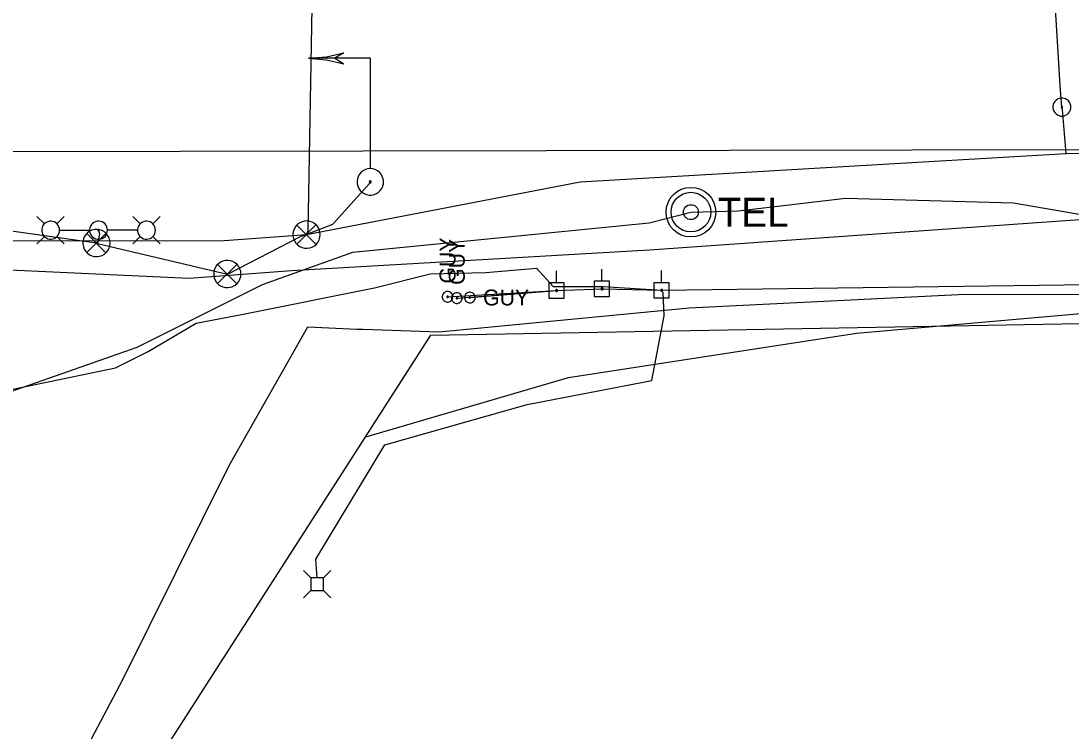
# Model space of a CAD drawing. Extents: x 596028 to 606371, y 330010 to 403088.
# Drawn here: x 603674.3 to 603928.2, y 402102.5 to 402274.4 of the extents above; entities that cross this region are included whole.
import ezdxf

# ---------------------------------------------------------------- set-up
doc = ezdxf.new("R2010")
doc.units = 0
for name, color, linetype in [('E_LTG', 7, 'Continuous'), ('E_SIG', 7, 'Continuous'), ('E_SIG_Conduit', 7, 'Continuous'), ('E_UTL_E', 7, 'Continuous'), ('E_UTL_E_UG', 7, 'Continuous'), ('E_UTL_EGuyWire', 7, 'Continuous'), ('E_UTL_EPowerPole', 7, 'Continuous'), ('E_UTL_FO_UG_WINDSTREAM', 7, 'Continuous'), ('E_UTL_G_UG', 7, 'Continuous'), ('E_UTL_Overhead', 7, 'Continuous'), ('E_UTL_T_MH', 7, 'Continuous'), ('E_UTL_T_UG', 7, 'Continuous'), ('E_UTL_W_UG', 7, 'Continuous')]:
    doc.layers.add(name, color=color, linetype=linetype)

msp = doc.modelspace()

# ---------------------------------------------------------------- linework, layer by layer
at = {"layer": 'E_LTG'}
for points in [[(603928.15, 402253.53), (603928.11, 402253.95), (603928, 402254.34), (603927.81, 402254.71), (603927.55, 402255.03), (603927.24, 402255.31), (603926.88, 402255.51), (603926.49, 402255.65), (603926.08, 402255.71), (603925.67, 402255.69), (603925.27, 402255.59), (603924.89, 402255.42), (603924.55, 402255.18), (603924.27, 402254.88), (603924.04, 402254.53), (603923.89, 402254.15), (603923.81, 402253.74), (603923.81, 402253.33), (603923.89, 402252.92), (603924.04, 402252.54), (603924.27, 402252.19), (603924.55, 402251.89), (603924.89, 402251.65), (603925.27, 402251.48), (603925.67, 402251.38), (603926.08, 402251.36), (603926.49, 402251.42), (603926.88, 402251.55), (603927.24, 402251.76), (603927.55, 402252.03), (603927.81, 402252.36), (603928, 402252.72), (603928.11, 402253.12), (603928.15, 402253.53)], [(603926.14, 402253.53), (603926.14, 402253.56), (603926.13, 402253.6), (603926.12, 402253.62), (603926.1, 402253.65), (603926.07, 402253.67), (603926.05, 402253.68), (603926.02, 402253.7), (603925.98, 402253.7), (603925.95, 402253.7), (603925.92, 402253.69), (603925.89, 402253.68), (603925.87, 402253.66), (603925.85, 402253.64), (603925.83, 402253.61), (603925.82, 402253.58), (603925.81, 402253.55), (603925.81, 402253.52), (603925.82, 402253.49), (603925.83, 402253.46), (603925.85, 402253.43), (603925.87, 402253.41), (603925.89, 402253.39), (603925.92, 402253.38), (603925.95, 402253.37), (603925.98, 402253.37), (603926.02, 402253.37), (603926.05, 402253.38), (603926.07, 402253.4), (603926.1, 402253.42), (603926.12, 402253.44), (603926.13, 402253.47), (603926.14, 402253.5), (603926.14, 402253.53)], [(603679.9, 402225.27), (603678.12, 402227.05)], [(603683.6, 402223.75), (603683.56, 402224.16), (603683.44, 402224.56), (603683.26, 402224.92), (603683, 402225.25), (603682.69, 402225.52), (603682.33, 402225.73), (603681.94, 402225.86), (603681.53, 402225.92), (603681.12, 402225.9), (603680.71, 402225.8), (603680.34, 402225.63), (603680, 402225.39), (603679.71, 402225.09), (603679.49, 402224.74), (603679.34, 402224.36), (603679.26, 402223.95), (603679.26, 402223.54), (603679.34, 402223.13), (603679.49, 402222.75), (603679.71, 402222.4), (603680, 402222.1), (603680.34, 402221.86), (603680.71, 402221.69), (603681.12, 402221.59), (603681.53, 402221.57), (603681.94, 402221.63), (603682.33, 402221.77), (603682.69, 402221.98), (603683, 402222.25), (603683.26, 402222.57), (603683.44, 402222.94), (603683.56, 402223.34), (603683.6, 402223.75)], [(603682.95, 402225.27), (603684.72, 402227.05)], [(603695.17, 402223.75), (603695.13, 402224.16), (603695.01, 402224.56), (603694.82, 402224.92), (603694.57, 402225.25), (603694.25, 402225.52), (603693.89, 402225.73), (603693.5, 402225.86), (603693.09, 402225.92), (603692.68, 402225.9), (603692.28, 402225.8), (603691.9, 402225.63), (603691.57, 402225.39), (603691.28, 402225.09), (603691.06, 402224.74), (603690.9, 402224.36), (603690.82, 402223.95), (603690.82, 402223.54), (603690.9, 402223.13), (603691.06, 402222.75), (603691.28, 402222.4), (603691.57, 402222.1), (603691.9, 402221.86), (603692.28, 402221.69), (603692.68, 402221.59), (603693.09, 402221.57), (603693.5, 402221.63), (603693.89, 402221.77), (603694.25, 402221.98), (603694.57, 402222.25), (603694.82, 402222.57), (603695.01, 402222.94), (603695.13, 402223.34), (603695.17, 402223.75)], [(603703.07, 402225.27), (603701.29, 402227.05)], [(603706.77, 402223.75), (603706.73, 402224.16), (603706.61, 402224.56), (603706.42, 402224.92), (603706.17, 402225.25), (603705.86, 402225.52), (603705.5, 402225.73), (603705.11, 402225.86), (603704.7, 402225.92), (603704.28, 402225.9), (603703.88, 402225.8), (603703.51, 402225.63), (603703.17, 402225.39), (603702.88, 402225.09), (603702.66, 402224.74), (603702.51, 402224.36), (603702.43, 402223.95), (603702.43, 402223.54), (603702.51, 402223.13), (603702.66, 402222.75), (603702.88, 402222.4), (603703.17, 402222.1), (603703.51, 402221.86), (603703.88, 402221.69), (603704.28, 402221.59), (603704.7, 402221.57), (603705.11, 402221.63), (603705.5, 402221.77), (603705.86, 402221.98), (603706.17, 402222.25), (603706.42, 402222.57), (603706.61, 402222.94), (603706.73, 402223.34), (603706.77, 402223.75)], [(603706.12, 402225.27), (603707.89, 402227.05)], [(603683.64, 402223.75), (603690.82, 402223.75)], [(603693.16, 402223.75), (603693.15, 402223.78), (603693.15, 402223.81), (603693.13, 402223.84), (603693.11, 402223.86), (603693.09, 402223.88), (603693.06, 402223.9), (603693.03, 402223.91), (603693, 402223.91), (603692.97, 402223.91), (603692.94, 402223.9), (603692.91, 402223.89), (603692.88, 402223.87), (603692.86, 402223.85), (603692.84, 402223.82), (603692.83, 402223.79), (603692.82, 402223.76), (603692.82, 402223.73), (603692.83, 402223.7), (603692.84, 402223.67), (603692.86, 402223.64), (603692.88, 402223.62), (603692.91, 402223.6), (603692.94, 402223.59), (603692.97, 402223.58), (603693, 402223.58), (603693.03, 402223.59), (603693.06, 402223.6), (603693.09, 402223.61), (603693.11, 402223.63), (603693.13, 402223.66), (603693.15, 402223.69), (603693.15, 402223.72), (603693.16, 402223.75)], [(603702.38, 402223.75), (603695.2, 402223.75)], [(603679.9, 402222.22), (603678.12, 402220.45)], [(603682.95, 402222.22), (603684.72, 402220.45)], [(603703.07, 402222.23), (603701.29, 402220.45)], [(603706.12, 402222.23), (603707.89, 402220.45)]]:
    msp.add_lwpolyline(points, dxfattribs=at)
at = {"layer": 'E_SIG'}
for points in [[(603743.77, 402265.34), (603748.1, 402265.68), (603752.31, 402266.67)], [(603752.31, 402266.68), (603750.18, 402265.34)], [(603758.72, 402265.34), (603743.77, 402265.34)], [(603743.77, 402265.34), (603748.1, 402265), (603752.31, 402264.01)], [(603750.18, 402265.34), (603752.31, 402264)], [(603758.72, 402265.34), (603758.72, 402238.7)], [(603758.72, 402257.87), (603758.72, 402257.87)], [(603758.72, 402238.65), (603758.11, 402238.59), (603757.53, 402238.42), (603756.99, 402238.14), (603756.51, 402237.76), (603756.11, 402237.3), (603755.81, 402236.78), (603755.61, 402236.2), (603755.52, 402235.6), (603755.55, 402234.99), (603755.69, 402234.4), (603755.95, 402233.84), (603756.3, 402233.35), (603756.74, 402232.93), (603757.25, 402232.6), (603757.82, 402232.37), (603758.42, 402232.26), (603759.02, 402232.26), (603759.62, 402232.37), (603760.19, 402232.6), (603760.7, 402232.93), (603761.14, 402233.35), (603761.49, 402233.84), (603761.75, 402234.4), (603761.89, 402234.99), (603761.92, 402235.6), (603761.83, 402236.2), (603761.63, 402236.78), (603761.33, 402237.3), (603760.93, 402237.76), (603760.45, 402238.14), (603759.91, 402238.42), (603759.33, 402238.59), (603758.72, 402238.65)], [(603758.72, 402235.69), (603758.67, 402235.69), (603758.63, 402235.67), (603758.59, 402235.65), (603758.55, 402235.62), (603758.52, 402235.59), (603758.5, 402235.55), (603758.48, 402235.5), (603758.48, 402235.46), (603758.48, 402235.41), (603758.49, 402235.37), (603758.51, 402235.32), (603758.53, 402235.29), (603758.57, 402235.25), (603758.61, 402235.23), (603758.65, 402235.21), (603758.7, 402235.2), (603758.74, 402235.2), (603758.79, 402235.21), (603758.83, 402235.23), (603758.87, 402235.25), (603758.91, 402235.29), (603758.93, 402235.32), (603758.95, 402235.37), (603758.96, 402235.41), (603758.96, 402235.46), (603758.96, 402235.5), (603758.94, 402235.55), (603758.92, 402235.59), (603758.89, 402235.62), (603758.85, 402235.65), (603758.81, 402235.67), (603758.77, 402235.69), (603758.72, 402235.69)], [(603746.6, 402222.68), (603746.54, 402223.3), (603746.37, 402223.9), (603746.08, 402224.46), (603745.69, 402224.95), (603745.22, 402225.36), (603744.67, 402225.68), (603744.08, 402225.88), (603743.46, 402225.97), (603742.83, 402225.94), (603742.22, 402225.8), (603741.65, 402225.53), (603741.14, 402225.17), (603740.71, 402224.72), (603740.37, 402224.19), (603740.14, 402223.61), (603740.02, 402222.99), (603740.02, 402222.36), (603740.14, 402221.75), (603740.37, 402221.16), (603740.71, 402220.64), (603741.14, 402220.18), (603741.65, 402219.82), (603742.22, 402219.56), (603742.83, 402219.41), (603743.46, 402219.38), (603744.08, 402219.47), (603744.67, 402219.67), (603745.22, 402219.99), (603745.69, 402220.4), (603746.08, 402220.89), (603746.37, 402221.45), (603746.54, 402222.05), (603746.6, 402222.68)], [(603745.57, 402225.01), (603740.96, 402220.35)], [(603740.96, 402224.96), (603745.61, 402220.31)], [(603695.79, 402220.64), (603695.73, 402221.26), (603695.56, 402221.87), (603695.27, 402222.42), (603694.88, 402222.92), (603694.41, 402223.33), (603693.86, 402223.64), (603693.27, 402223.85), (603692.65, 402223.94), (603692.02, 402223.91), (603691.41, 402223.76), (603690.84, 402223.5), (603690.33, 402223.13), (603689.9, 402222.68), (603689.56, 402222.15), (603689.33, 402221.57), (603689.21, 402220.95), (603689.21, 402220.33), (603689.33, 402219.71), (603689.56, 402219.13), (603689.9, 402218.6), (603690.33, 402218.15), (603690.84, 402217.78), (603691.41, 402217.52), (603692.02, 402217.37), (603692.65, 402217.34), (603693.27, 402217.43), (603693.86, 402217.64), (603694.41, 402217.95), (603694.88, 402218.36), (603695.27, 402218.86), (603695.56, 402219.41), (603695.73, 402220.02), (603695.79, 402220.64)], [(603694.75, 402222.97), (603690.15, 402218.32)], [(603690.15, 402222.93), (603694.8, 402218.27)], [(603727.45, 402213.13), (603727.39, 402213.76), (603727.21, 402214.36), (603726.92, 402214.92), (603726.53, 402215.41), (603726.06, 402215.82), (603725.52, 402216.14), (603724.92, 402216.34), (603724.3, 402216.43), (603723.68, 402216.4), (603723.07, 402216.25), (603722.5, 402215.99), (603721.99, 402215.63), (603721.55, 402215.17), (603721.21, 402214.65), (603720.98, 402214.06), (603720.86, 402213.45), (603720.86, 402212.82), (603720.98, 402212.2), (603721.21, 402211.62), (603721.55, 402211.09), (603721.99, 402210.64), (603722.5, 402210.28), (603723.07, 402210.02), (603723.68, 402209.87), (603724.3, 402209.84), (603724.92, 402209.93), (603725.52, 402210.13), (603726.06, 402210.45), (603726.53, 402210.86), (603726.92, 402211.35), (603727.21, 402211.91), (603727.39, 402212.51), (603727.45, 402213.13)], [(603726.41, 402215.47), (603721.8, 402210.81)], [(603721.8, 402215.42), (603726.45, 402210.77)]]:
    msp.add_lwpolyline(points, dxfattribs=at)
at = {"layer": 'E_SIG_Conduit'}
for points in [[(603743.3, 402222.68), (603743.71, 402223.68), (603744.66, 402277.67), (603743.78, 402291.06), (603743.52, 402315.71), (603745.74, 402348.24)], [(603648.41, 402226.92), (603692.48, 402220.67)], [(603692.99, 402223.75), (603693.24, 402222.88), (603692.76, 402220.49), (603724.15, 402213.13), (603741.97, 402222.33), (603743.3, 402222.68)]]:
    msp.add_lwpolyline(points, dxfattribs=at)
at = {"layer": 'E_UTL_E'}
for points in [[(603744.33, 402139.63), (603742.58, 402141.38)], [(603747.43, 402139.63), (603749.18, 402141.38)], [(603747.43, 402139.63), (603744.33, 402139.63)], [(603744.33, 402139.63), (603744.33, 402136.54)], [(603747.43, 402136.54), (603747.43, 402139.63)], [(603744.33, 402136.54), (603742.58, 402134.78)], [(603744.33, 402136.54), (603747.43, 402136.54)], [(603747.43, 402136.54), (603749.18, 402134.78)]]:
    msp.add_lwpolyline(points, dxfattribs=at)
at = {"layer": 'E_UTL_E_UG'}
for points in [[(603926.98, 402242.27), (603926.15, 402252.92), (603925.98, 402253.53), (603925.58, 402258.74), (603923.83, 402286.74), (603922.7, 402289.48)], [(603615.1, 402217.15), (603615.59, 402216.96), (603637.92, 402221.15), (603723.36, 402221.25), (603743.3, 402222.68), (603809.49, 402235.45), (603926.98, 402242.27)], [(603926.98, 402242.27), (603952.34, 402242.51), (603994.81, 402242.05), (603996.72, 402240.4), (603998.05, 402213), (603998.19, 402212.49)], [(603758.72, 402235.45), (603758.55, 402235.06), (603749.6, 402225.15), (603743.3, 402222.68)], [(603515.89, 402122.99), (603546.8, 402139.33), (603580.87, 402154.48), (603600.2, 402160.73), (603617.03, 402167.3), (603622.22, 402171.99), (603624.06, 402172.67), (603629.24, 402172.67), (603655.03, 402176.51), (603672.25, 402185.28), (603697.14, 402190.45), (603704.97, 402194.39), (603716.59, 402201.24), (603727.97, 402203.39), (603759.77, 402209.82), (603773.2, 402213.22), (603786.67, 402213.51), (603798.92, 402214.55), (603802.92, 402210.09), (603815.02, 402210.12), (603829.19, 402209.2)], [(603762.26, 402171.79), (603796.67, 402181.56), (603826.77, 402187.33), (603829.77, 402202.98), (603829.52, 402208.55), (603829.19, 402209.2)], [(603745.88, 402139.63), (603745.55, 402144.14), (603762.26, 402171.79)]]:
    msp.add_lwpolyline(points, dxfattribs=at)
at = {"layer": 'E_UTL_EGuyWire'}
for p in [(603777.4, 402207.62), (603779.64, 402207.3), (603782.79, 402207.45)]:
    msp.add_line(p, (603803.77, 402209.14), dxfattribs=at)
for points in [[(603777.4, 402208.9), (603777.16, 402208.88), (603776.93, 402208.81), (603776.71, 402208.7), (603776.52, 402208.55), (603776.36, 402208.36), (603776.24, 402208.15), (603776.16, 402207.92), (603776.12, 402207.68), (603776.13, 402207.44), (603776.19, 402207.2), (603776.29, 402206.98), (603776.43, 402206.78), (603776.61, 402206.61), (603776.81, 402206.48), (603777.04, 402206.39), (603777.28, 402206.34), (603777.52, 402206.34), (603777.76, 402206.39), (603777.99, 402206.48), (603778.2, 402206.61), (603778.37, 402206.78), (603778.51, 402206.98), (603778.62, 402207.2), (603778.67, 402207.44), (603778.68, 402207.68), (603778.65, 402207.92), (603778.57, 402208.15), (603778.45, 402208.36), (603778.29, 402208.55), (603778.1, 402208.7), (603777.88, 402208.81), (603777.65, 402208.88), (603777.4, 402208.9)], [(603777.4, 402207.78), (603777.37, 402207.78), (603777.34, 402207.77), (603777.32, 402207.76), (603777.29, 402207.74), (603777.27, 402207.71), (603777.26, 402207.69), (603777.25, 402207.66), (603777.24, 402207.63), (603777.24, 402207.6), (603777.25, 402207.57), (603777.26, 402207.54), (603777.28, 402207.52), (603777.3, 402207.49), (603777.33, 402207.48), (603777.36, 402207.47), (603777.39, 402207.46), (603777.42, 402207.46), (603777.45, 402207.47), (603777.48, 402207.48), (603777.5, 402207.49), (603777.52, 402207.52), (603777.54, 402207.54), (603777.55, 402207.57), (603777.56, 402207.6), (603777.56, 402207.63), (603777.56, 402207.66), (603777.55, 402207.69), (603777.53, 402207.71), (603777.51, 402207.74), (603777.49, 402207.76), (603777.46, 402207.77), (603777.43, 402207.78), (603777.4, 402207.78)], [(603779.64, 402208.58), (603779.4, 402208.56), (603779.17, 402208.49), (603778.95, 402208.38), (603778.76, 402208.23), (603778.6, 402208.04), (603778.48, 402207.83), (603778.4, 402207.6), (603778.36, 402207.36), (603778.37, 402207.11), (603778.43, 402206.88), (603778.53, 402206.65), (603778.67, 402206.46), (603778.85, 402206.29), (603779.06, 402206.16), (603779.28, 402206.07), (603779.52, 402206.02), (603779.77, 402206.02), (603780.01, 402206.07), (603780.23, 402206.16), (603780.44, 402206.29), (603780.61, 402206.46), (603780.76, 402206.65), (603780.86, 402206.88), (603780.91, 402207.11), (603780.93, 402207.36), (603780.89, 402207.6), (603780.81, 402207.83), (603780.69, 402208.04), (603780.53, 402208.23), (603780.34, 402208.38), (603780.12, 402208.49), (603779.89, 402208.56), (603779.64, 402208.58)], [(603779.64, 402207.46), (603779.61, 402207.45), (603779.58, 402207.45), (603779.56, 402207.43), (603779.53, 402207.41), (603779.51, 402207.39), (603779.5, 402207.36), (603779.49, 402207.33), (603779.48, 402207.3), (603779.49, 402207.27), (603779.49, 402207.24), (603779.51, 402207.22), (603779.52, 402207.19), (603779.55, 402207.17), (603779.57, 402207.15), (603779.6, 402207.14), (603779.63, 402207.14), (603779.66, 402207.14), (603779.69, 402207.14), (603779.72, 402207.15), (603779.74, 402207.17), (603779.77, 402207.19), (603779.78, 402207.22), (603779.8, 402207.24), (603779.8, 402207.27), (603779.8, 402207.3), (603779.8, 402207.33), (603779.79, 402207.36), (603779.78, 402207.39), (603779.76, 402207.41), (603779.73, 402207.43), (603779.7, 402207.45), (603779.67, 402207.45), (603779.64, 402207.46)], [(603784.07, 402207.45), (603784.05, 402207.69), (603783.98, 402207.93), (603783.87, 402208.14), (603783.72, 402208.34), (603783.53, 402208.5), (603783.32, 402208.62), (603783.09, 402208.7), (603782.85, 402208.73), (603782.6, 402208.72), (603782.37, 402208.66), (603782.14, 402208.56), (603781.95, 402208.42), (603781.78, 402208.24), (603781.65, 402208.04), (603781.56, 402207.81), (603781.51, 402207.57), (603781.51, 402207.33), (603781.56, 402207.09), (603781.65, 402206.86), (603781.78, 402206.66), (603781.95, 402206.48), (603782.14, 402206.34), (603782.37, 402206.24), (603782.6, 402206.18), (603782.85, 402206.17), (603783.09, 402206.2), (603783.32, 402206.28), (603783.53, 402206.41), (603783.72, 402206.56), (603783.87, 402206.76), (603783.98, 402206.97), (603784.05, 402207.21), (603784.07, 402207.45)], [(603782.95, 402207.45), (603782.94, 402207.48), (603782.94, 402207.51), (603782.92, 402207.54), (603782.9, 402207.56), (603782.88, 402207.58), (603782.85, 402207.6), (603782.82, 402207.61), (603782.79, 402207.61), (603782.76, 402207.61), (603782.73, 402207.6), (603782.71, 402207.59), (603782.68, 402207.57), (603782.66, 402207.55), (603782.64, 402207.52), (603782.63, 402207.5), (603782.63, 402207.47), (603782.63, 402207.44), (603782.63, 402207.41), (603782.64, 402207.38), (603782.66, 402207.35), (603782.68, 402207.33), (603782.71, 402207.31), (603782.73, 402207.3), (603782.76, 402207.29), (603782.79, 402207.29), (603782.82, 402207.29), (603782.85, 402207.3), (603782.88, 402207.32), (603782.9, 402207.34), (603782.92, 402207.36), (603782.94, 402207.39), (603782.94, 402207.42), (603782.95, 402207.45)]]:
    msp.add_lwpolyline(points, dxfattribs=at)
at = {"layer": 'E_UTL_EPowerPole'}
for points in [[(603803.74, 402210.98), (603803.74, 402213.89)], [(603814.75, 402211.4), (603814.75, 402214.31)], [(603829.16, 402211.04), (603829.16, 402213.95)], [(603805.58, 402210.98), (603801.9, 402210.98)], [(603801.9, 402210.98), (603801.9, 402207.29)], [(603805.58, 402207.29), (603805.58, 402210.98)], [(603816.59, 402211.4), (603812.9, 402211.4)], [(603812.9, 402211.4), (603812.9, 402207.71)], [(603815.02, 402209.56), (603815.01, 402209.6), (603815, 402209.64), (603814.98, 402209.68), (603814.95, 402209.72), (603814.92, 402209.75), (603814.88, 402209.77), (603814.83, 402209.79), (603814.79, 402209.79), (603814.74, 402209.79), (603814.7, 402209.78), (603814.66, 402209.76), (603814.62, 402209.74), (603814.59, 402209.7), (603814.57, 402209.66), (603814.55, 402209.62), (603814.54, 402209.58), (603814.54, 402209.53), (603814.55, 402209.49), (603814.57, 402209.45), (603814.59, 402209.41), (603814.62, 402209.38), (603814.66, 402209.35), (603814.7, 402209.33), (603814.74, 402209.32), (603814.79, 402209.32), (603814.83, 402209.32), (603814.88, 402209.34), (603814.92, 402209.36), (603814.95, 402209.39), (603814.98, 402209.43), (603815, 402209.47), (603815.01, 402209.51), (603815.02, 402209.56)], [(603816.59, 402207.71), (603816.59, 402211.4)], [(603831, 402211.04), (603827.31, 402211.04)], [(603827.31, 402211.04), (603827.31, 402207.35)], [(603831, 402207.35), (603831, 402211.04)], [(603801.9, 402207.29), (603805.58, 402207.29)], [(603804.01, 402209.14), (603804.01, 402209.18), (603803.99, 402209.23), (603803.97, 402209.27), (603803.95, 402209.3), (603803.91, 402209.33), (603803.87, 402209.35), (603803.83, 402209.37), (603803.78, 402209.37), (603803.74, 402209.37), (603803.69, 402209.36), (603803.65, 402209.34), (603803.62, 402209.32), (603803.58, 402209.28), (603803.56, 402209.25), (603803.54, 402209.2), (603803.54, 402209.16), (603803.54, 402209.11), (603803.54, 402209.07), (603803.56, 402209.03), (603803.58, 402208.99), (603803.62, 402208.96), (603803.65, 402208.93), (603803.69, 402208.91), (603803.74, 402208.9), (603803.78, 402208.9), (603803.83, 402208.9), (603803.87, 402208.92), (603803.91, 402208.94), (603803.95, 402208.97), (603803.97, 402209.01), (603803.99, 402209.05), (603804.01, 402209.09), (603804.01, 402209.14)], [(603812.9, 402207.71), (603816.59, 402207.71)], [(603827.31, 402207.35), (603831, 402207.35)], [(603829.43, 402209.2), (603829.42, 402209.24), (603829.41, 402209.29), (603829.39, 402209.33), (603829.36, 402209.36), (603829.33, 402209.39), (603829.29, 402209.42), (603829.25, 402209.43), (603829.2, 402209.44), (603829.16, 402209.43), (603829.11, 402209.42), (603829.07, 402209.4), (603829.03, 402209.38), (603829, 402209.35), (603828.98, 402209.31), (603828.96, 402209.27), (603828.95, 402209.22), (603828.95, 402209.18), (603828.96, 402209.13), (603828.98, 402209.09), (603829, 402209.05), (603829.03, 402209.02), (603829.07, 402208.99), (603829.11, 402208.97), (603829.16, 402208.96), (603829.2, 402208.96), (603829.25, 402208.97), (603829.29, 402208.98), (603829.33, 402209), (603829.36, 402209.03), (603829.39, 402209.07), (603829.41, 402209.11), (603829.42, 402209.15), (603829.43, 402209.2)]]:
    msp.add_lwpolyline(points, dxfattribs=at)
at = {"layer": 'E_UTL_FO_UG_WINDSTREAM'}
msp.add_lwpolyline([(603123.19, 402101.18), (603211.79, 402095.42), (603415.99, 402083.83), (603505.04, 402078.54), (603540.78, 402080.14), (603566.85, 402078.78), (603633.44, 402077.08), (603648.03, 402076.25), (603678.5, 402076.34), (603698.91, 402114.97), (603724.6, 402166.78), (603743.59, 402200.32), (603755.49, 402199.76), (603756.96, 402199.77), (603775.37, 402199.12), (603835.86, 402204.97), (603902.54, 402208.26), (603967.49, 402208.13), (603996.87, 402209.83)], dxfattribs=at)
at = {"layer": 'E_UTL_G_UG'}
for points in [[(603456.03, 402152.72), (603556.06, 402158.85), (603581.95, 402196.09), (603638.47, 402215.65), (603714.96, 402212.15), (603739.63, 402214.02), (603826.21, 402219.01), (604005.79, 402231.69), (604009.6, 402232.61), (604051.23, 402234.23), (604056.74, 402239.65), (604055.87, 402270.22), (604059.25, 402270.66), (604060.53, 402270.47), (604094.86, 402270.63), (604124.42, 402271.52), (604151.37, 402273.37)], [(603757.61, 402173.74), (603806.69, 402188.11), (603876.31, 402198.83), (603956.26, 402205.85), (603997.37, 402206.81), (604007.68, 402205.65)]]:
    msp.add_lwpolyline(points, dxfattribs=at)
at = {"layer": 'E_UTL_Overhead'}
msp.add_lwpolyline([(603803.77, 402209.14), (603814.78, 402209.56), (603829.19, 402209.2), (603999.58, 402211.52)], dxfattribs=at)
at = {"layer": 'E_UTL_T_MH'}
for radius in [6, 4.8, 1.8]:
    msp.add_circle((603836.25, 402228.11), radius, dxfattribs=at)
at = {"layer": 'E_UTL_T_UG'}
for points in [[(603702.31, 402195.47), (603732.65, 402210.59), (603754.48, 402218.42), (603826.14, 402225.56), (603836.25, 402228.11), (603847.69, 402228.45), (603873.62, 402231.52), (603914.23, 402230.34), (603964.42, 402221.75), (604006.65, 402217.91), (604060.08, 402216.32), (604080.62, 402213.94), (604123.47, 402219.36), (604134.88, 402217.64), (604143.15, 402219.63)], [(603341.47, 400916.43), (603378.67, 401361.14), (603702.42, 402087.71), (603773.35, 402198.36), (603961.85, 402201.76)], [(603554.36, 402143.48), (603702.31, 402195.47)]]:
    msp.add_lwpolyline(points, dxfattribs=at)
at = {"layer": 'E_UTL_W_UG'}
msp.add_line((603555.71, 402242.59), (603990.72, 402243.35), dxfattribs=at)

# ---------------------------------------------------------------- texts
at = {"layer": 'E_UTL_EGuyWire'}
for p in [(603779.33, 402210.83), (603781.57, 402210.5)]:
    msp.add_text('GUY', height=3.85, rotation=90, dxfattribs=at).set_placement(p)
msp.add_text('GUY', height=3.85, dxfattribs=at).set_placement((603785.99, 402205.53))
at = {"layer": 'E_UTL_T_MH'}
msp.add_text('TEL', height=6.998, dxfattribs=at).set_placement((603842.73, 402224.58))

doc.saveas('drawing.dxf')
